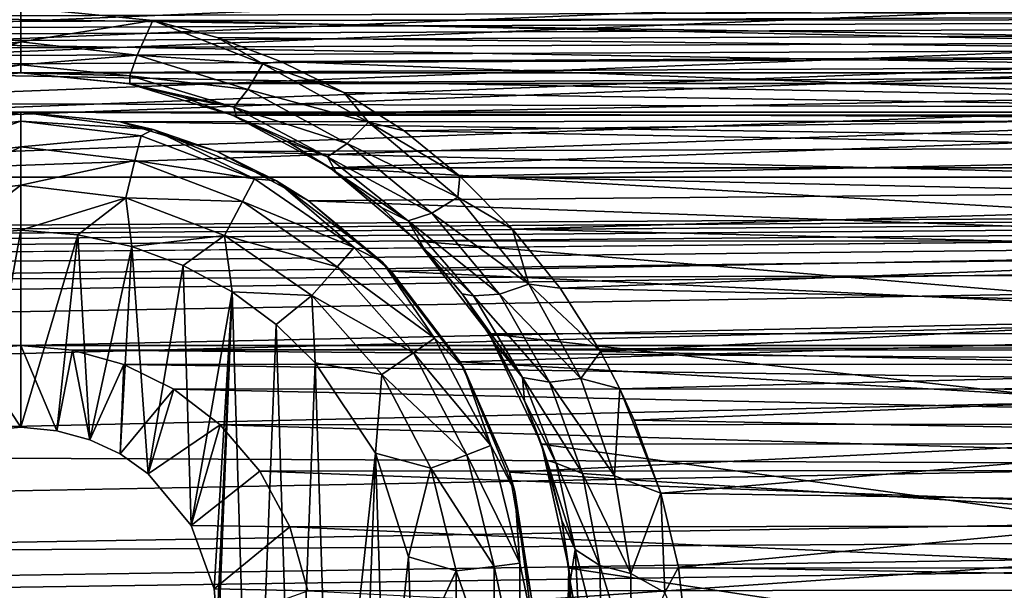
# Model space of a CAD drawing. Header units: metres. Extents: x -95 to 103, y -12 to 12.
# Tile 296 of 520: x -34.2 to -31.7, y -7.05 to -5.6. Entities that reach past the tile are written whole.
import ezdxf

# ---------------------------------------------------------------- set-up
doc = ezdxf.new("R2010")
doc.units = ezdxf.units.M
doc.layers.add('solid_P74500', color=7, linetype='CONTINUOUS')
doc.layers.add('solid_P74500_01', color=7, linetype='CONTINUOUS')

msp = doc.modelspace()

# ---------------------------------------------------------------- linework, layer by layer
at = {"layer": 'solid_P74500'}
for points in [[(92.5, -4.414677, 11.694401), (-94.018356, -3.847966, 11.892988), (-94.018356, -5.654152, 11.148119)], [(92.5, -6.166949, 10.871941), (92.5, -4.414677, 11.694401), (-94.018356, -5.654152, 11.148119)], [(-34.200001, -5.84, -7.994023), (-39.200001, -5.84, -7.994023), (-87, -4.775385, -8.672122)], [(-29.200001, -5.84, -7.994023), (-34.200001, -5.84, -7.994023), (-87, -4.775385, -8.672122)], [(-24.200001, -5.84, -7.994023), (-29.200001, -5.84, -7.994023), (-87, -4.775385, -8.672122)], [(-19.200001, -5.84, -7.994023), (-24.200001, -5.84, -7.994023), (-87, -4.775385, -8.672122)], [(-13, -4.775385, -8.672122), (-19.200001, -5.84, -7.994023), (-87, -4.775385, -8.672122)], [(-84.199997, -5.74, -9.965059), (92.5, -5.136834, -10.28863), (-92.5, -5.002689, -10.354709)], [(-11.7, -9.123637, 0.5), (-88, -5.05, 0.5), (-88, -9.123637, 0.5)], [(-11.7, -9.123637, 0.5), (-12.2, -5.05, 0.5), (-88, -5.05, 0.5)], [(-74.199997, -5.74, -9.965059), (92.5, -5.136834, -10.28863), (-79.199997, -5.74, -9.965059)], [(-69.199997, -5.74, -9.965059), (92.5, -5.136834, -10.28863), (-74.199997, -5.74, -9.965059)], [(-64.199997, -5.74, -9.965059), (92.5, -5.136834, -10.28863), (-69.199997, -5.74, -9.965059)], [(-59.200001, -5.74, -9.965059), (92.5, -5.136834, -10.28863), (-64.199997, -5.74, -9.965059)], [(-54.200001, -5.74, -9.965059), (92.5, -5.136834, -10.28863), (-59.200001, -5.74, -9.965059)], [(-49.200001, -5.74, -9.965059), (92.5, -5.136834, -10.28863), (-54.200001, -5.74, -9.965059)], [(-44.200001, -5.74, -9.965059), (92.5, -5.136834, -10.28863), (-49.200001, -5.74, -9.965059)], [(-39.200001, -5.74, -9.965059), (92.5, -5.136834, -10.28863), (-44.200001, -5.74, -9.965059)], [(-34.200001, -5.74, -9.965059), (92.5, -5.136834, -10.28863), (-39.200001, -5.74, -9.965059)], [(-29.200001, -5.74, -9.965059), (92.5, -5.136834, -10.28863), (-34.200001, -5.74, -9.965059)], [(-19.663668, -5.295372, -1.8), (-19.442997, -5.406663, -1.8), (-85.675003, -7.792304, -1.8)], [(-24.196892, -5.444916, -1.8), (-19.663668, -5.295372, -1.8), (-85.675003, -7.792304, -1.8)], [(-24.663668, -5.295372, -1.8), (-24.442997, -5.406663, -1.8), (-85.675003, -7.792304, -1.8)], [(-29.196892, -5.444916, -1.8), (-24.663668, -5.295372, -1.8), (-85.675003, -7.792304, -1.8)], [(-29.663668, -5.295372, -1.8), (-29.442997, -5.406663, -1.8), (-85.675003, -7.792304, -1.8)], [(-34.196892, -5.444916, -1.8), (-29.663668, -5.295372, -1.8), (-85.675003, -7.792304, -1.8)], [(-19.189096, -5.401012, -6.820489), (-85.675003, -6.005424, -6.294348), (-14.325, -6.005326, -6.294441)], [(-24.189096, -5.401012, -6.820489), (-85.675003, -6.005424, -6.294348), (-19.189096, -5.401012, -6.820489)], [(-29.189096, -5.401012, -6.820489), (-85.675003, -6.005424, -6.294348), (-24.189096, -5.401012, -6.820489)], [(-34.189095, -5.401012, -6.820489), (-85.675003, -6.005424, -6.294348), (-29.189096, -5.401012, -6.820489)], [(-39.189095, -5.401012, -6.820489), (-85.675003, -6.005424, -6.294348), (-34.189095, -5.401012, -6.820489)], [(-19.442997, -5.406663, -1.8), (-19.196892, -5.444916, -1.8), (-85.675003, -7.792304, -1.8)], [(-24.442997, -5.406663, -1.8), (-24.196892, -5.444916, -1.8), (-85.675003, -7.792304, -1.8)], [(-29.442997, -5.406663, -1.8), (-29.196892, -5.444916, -1.8), (-85.675003, -7.792304, -1.8)], [(-34.442997, -5.406663, -1.8), (-34.196892, -5.444916, -1.8), (-85.675003, -7.792304, -1.8)], [(-16.783161, -6, -1.8), (-85.675003, -7.792304, -1.8), (-19.196892, -5.444916, -1.8)], [(-34.496742, -5.695548, -11.101774), (-34.514137, -5.603314, -11.173759), (-34.199997, -5.573798, -11.188511)], [(-34.199997, -5.661478, -11.122382), (-34.496742, -5.695548, -11.101774), (-34.199997, -5.573798, -11.188511)], [(-29.514137, -5.603314, -11.173759), (-33.864498, -5.606676, -11.172071), (-34.199997, -5.573798, -11.188511)], [(-33.864498, -5.606676, -11.172071), (-34.199997, -5.661478, -11.122382), (-34.199997, -5.573798, -11.188511)], [(-29.514137, -5.603314, -11.173759), (-29.816408, -5.692052, -11.128816), (-33.864498, -5.606676, -11.172071)], [(-33.903912, -5.695485, -11.101771), (-34.199997, -5.661478, -11.122382), (-33.864498, -5.606676, -11.172071)], [(-33.903912, -5.695485, -11.101771), (-33.864498, -5.606676, -11.172071), (-33.585129, -5.717411, -11.114475)], [(-29.816408, -5.692052, -11.128816), (-33.701214, -5.650166, -11.15014), (-33.864498, -5.606676, -11.172071)], [(-33.585129, -5.717411, -11.114475), (-33.864498, -5.606676, -11.172071), (-33.701214, -5.650166, -11.15014)], [(92.5, -6.166949, 10.871941), (-94.018356, -5.654152, 11.148119), (-94.018356, -7.322209, 10.130905)], [(-29.816408, -5.692052, -11.128816), (-33.539326, -5.71143, -11.118884), (-33.701214, -5.650166, -11.15014)], [(-33.585129, -5.717411, -11.114475), (-33.701214, -5.650166, -11.15014), (-33.539326, -5.71143, -11.118884)], [(-34.478001, -5.747692, -11.011404), (-34.496742, -5.695548, -11.101774), (-34.199997, -5.661478, -11.122382)], [(-34.199997, -5.71956, -11.028953), (-34.478001, -5.747692, -11.011404), (-34.199997, -5.661478, -11.122382)], [(-33.903912, -5.695485, -11.101771), (-34.199997, -5.71956, -11.028953), (-34.199997, -5.661478, -11.122382)], [(-33.903912, -5.695485, -11.101771), (-33.922611, -5.747606, -11.011405), (-34.199997, -5.71956, -11.028953)], [(-33.903912, -5.695485, -11.101771), (-33.623161, -5.782582, -11.054121), (-33.922611, -5.747606, -11.011405)], [(-33.903912, -5.695485, -11.101771), (-33.585129, -5.717411, -11.114475), (-33.623161, -5.782582, -11.054121)], [(-29.816408, -5.692052, -11.128816), (-30.105486, -5.840914, -11.051413), (-33.539326, -5.71143, -11.118884)], [(-34.199997, -5.71956, -11.028953), (-34.200001, -5.74, -10.920001), (-34.481693, -5.768633, -10.902912)], [(-34.199997, -5.71956, -11.028953), (-34.481693, -5.768633, -10.902912), (-34.478001, -5.747692, -11.011404)], [(-33.922611, -5.747606, -11.011405), (-34.200001, -5.74, -10.920001), (-34.199997, -5.71956, -11.028953)], [(-33.623161, -5.782582, -11.054121), (-33.585129, -5.717411, -11.114475), (-33.316753, -5.865505, -11.035971)], [(-33.585129, -5.717411, -11.114475), (-33.539326, -5.71143, -11.118884), (-33.378914, -5.79032, -11.078005)], [(-33.316753, -5.865505, -11.035971), (-33.585129, -5.717411, -11.114475), (-33.378914, -5.79032, -11.078005)], [(-30.105486, -5.840914, -11.051413), (-33.378914, -5.79032, -11.078005), (-33.539326, -5.71143, -11.118884)], [(-34.200001, -5.74, -9.965059), (-39.200001, -5.74, -9.965059), (-38.926872, -5.766916, -9.949507)], [(-34.473289, -5.766949, -9.949488), (-34.200001, -5.74, -9.965059), (-38.926872, -5.766916, -9.949507)], [(-34.481693, -5.768633, -10.902912), (-34.200001, -5.74, -10.920001), (-34.473289, -5.766949, -9.949488)], [(-34.200001, -5.74, -10.920001), (-34.200001, -5.74, -9.965059), (-34.473289, -5.766949, -9.949488)], [(-29.200001, -5.74, -9.965059), (-34.200001, -5.74, -9.965059), (-33.926872, -5.766916, -9.949507)], [(-33.92271, -5.767735, -10.903591), (-33.926872, -5.766916, -9.949507), (-34.200001, -5.74, -9.965059)], [(-33.92271, -5.767735, -10.903591), (-34.200001, -5.74, -9.965059), (-34.200001, -5.74, -10.920001)], [(-33.922611, -5.747606, -11.011405), (-33.92271, -5.767735, -10.903591), (-34.200001, -5.74, -10.920001)], [(-29.473289, -5.766949, -9.949488), (-29.200001, -5.74, -9.965059), (-33.926872, -5.766916, -9.949507)], [(-33.922611, -5.747606, -11.011405), (-33.658924, -5.827269, -10.964929), (-33.92271, -5.767735, -10.903591)], [(-33.623161, -5.782582, -11.054121), (-33.658924, -5.827269, -10.964929), (-33.922611, -5.747606, -11.011405)], [(-29.473289, -5.766949, -9.949488), (-33.926872, -5.766916, -9.949507), (-33.66201, -5.847512, -9.902353)], [(-33.78569, -5.802709, -10.881786), (-33.66201, -5.847512, -9.902353), (-33.926872, -5.766916, -9.949507)], [(-33.78569, -5.802709, -10.881786), (-33.926872, -5.766916, -9.949507), (-33.92271, -5.767735, -10.903591)], [(-33.658924, -5.827269, -10.964929), (-33.78569, -5.802709, -10.881786), (-33.92271, -5.767735, -10.903591)], [(-29.738071, -5.847542, -9.902336), (-29.473289, -5.766949, -9.949488), (-33.66201, -5.847512, -9.902353)], [(-33.651875, -5.851762, -10.851192), (-33.66201, -5.847512, -9.902353), (-33.78569, -5.802709, -10.881786)], [(-33.658924, -5.827269, -10.964929), (-33.651875, -5.851762, -10.851192), (-33.78569, -5.802709, -10.881786)], [(-33.623161, -5.782582, -11.054121), (-33.370499, -5.919839, -10.976844), (-33.658924, -5.827269, -10.964929)], [(-33.623161, -5.782582, -11.054121), (-33.316753, -5.865505, -11.035971), (-33.370499, -5.919839, -10.976844)], [(-30.105486, -5.840914, -11.051413), (-33.226002, -5.88714, -11.026857), (-33.378914, -5.79032, -11.078005)], [(-33.316753, -5.865505, -11.035971), (-33.378914, -5.79032, -11.078005), (-33.226002, -5.88714, -11.026857)], [(-33.658924, -5.827269, -10.964929), (-33.420391, -5.953114, -10.889465), (-33.651875, -5.851762, -10.851192)], [(-33.370499, -5.919839, -10.976844), (-33.420391, -5.953114, -10.889465), (-33.658924, -5.827269, -10.964929)], [(-34.200001, -5.84, -7.994023), (-34.435097, -5.861434, -7.978317), (-39.200001, -5.84, -7.994023)], [(-34.536465, -5.884296, -11.5), (-34.435097, -5.861434, -7.978317), (-34.200001, -5.84, -7.994023)], [(-34.536465, -5.884296, -11.5), (-34.200001, -5.84, -7.994023), (-34.200001, -5.84, -11.5)], [(-34.505669, -5.899861, -11.614588), (-34.536465, -5.884296, -11.5), (-34.200001, -5.84, -11.5)], [(-34.505669, -5.899861, -11.614588), (-34.200001, -5.84, -11.5), (-34.200001, -5.862746, -11.614588)], [(-29.435095, -5.861434, -7.978317), (-33.947201, -5.864826, -7.975827), (-34.200001, -5.84, -7.994023)], [(-34.200001, -5.84, -11.5), (-34.200001, -5.84, -7.994023), (-33.947201, -5.864826, -7.975827)], [(-29.200001, -5.84, -7.994023), (-29.435095, -5.861434, -7.978317), (-34.200001, -5.84, -7.994023)], [(-34.200001, -5.84, -11.5), (-33.947201, -5.864826, -7.975827), (-33.863537, -5.884296, -11.5)], [(-34.200001, -5.84, -11.5), (-33.863537, -5.884296, -11.5), (-34.200001, -5.862746, -11.614588)], [(-29.738071, -5.847542, -9.902336), (-33.66201, -5.847512, -9.902353), (-33.414036, -5.981413, -9.822051)], [(-33.522755, -5.914709, -10.811796), (-33.414036, -5.981413, -9.822051), (-33.66201, -5.847512, -9.902353)], [(-33.522755, -5.914709, -10.811796), (-33.66201, -5.847512, -9.902353), (-33.651875, -5.851762, -10.851192)], [(-33.420391, -5.953114, -10.889465), (-33.522755, -5.914709, -10.811796), (-33.651875, -5.851762, -10.851192)], [(-29.985565, -5.981127, -9.822226), (-29.738071, -5.847542, -9.902336), (-33.414036, -5.981413, -9.822051)], [(-30.105486, -5.840914, -11.051413), (-30.243637, -5.943061, -10.996819), (-33.226002, -5.88714, -11.026857)], [(-34.490101, -5.963009, -11.712049), (-34.505669, -5.899861, -11.614588), (-34.200001, -5.862746, -11.614588)], [(-34.490101, -5.963009, -11.712049), (-34.200001, -5.862746, -11.614588), (-34.200001, -5.927784, -11.712049)], [(-34.200001, -5.862746, -11.614588), (-33.894333, -5.899861, -11.614588), (-34.200001, -5.927784, -11.712049)], [(-33.863537, -5.884296, -11.5), (-33.894333, -5.899861, -11.614588), (-34.200001, -5.862746, -11.614588)], [(-29.435095, -5.861434, -7.978317), (-29.664701, -5.925894, -7.930546), (-33.947201, -5.864826, -7.975827)], [(-29.664701, -5.925894, -7.930546), (-33.701004, -5.939587, -7.92031), (-33.947201, -5.864826, -7.975827)], [(-33.863537, -5.884296, -11.5), (-33.947201, -5.864826, -7.975827), (-33.701004, -5.939587, -7.92031)], [(-33.370499, -5.919839, -10.976844), (-33.316753, -5.865505, -11.035971), (-33.089592, -6.056173, -10.930421)], [(-33.316753, -5.865505, -11.035971), (-33.226002, -5.88714, -11.026857), (-33.084297, -6.002651, -10.964405)], [(-33.089592, -6.056173, -10.930421), (-33.316753, -5.865505, -11.035971), (-33.084297, -6.002651, -10.964405)], [(-33.894333, -5.899861, -11.614588), (-33.909897, -5.963009, -11.712049), (-34.200001, -5.927784, -11.712049)], [(-33.894333, -5.899861, -11.614588), (-33.60643, -6.009048, -11.614588), (-33.909897, -5.963009, -11.712049)], [(-33.863537, -5.884296, -11.5), (-33.60643, -6.009048, -11.614588), (-33.894333, -5.899861, -11.614588)], [(-33.863537, -5.884296, -11.5), (-33.701004, -5.939587, -7.92031), (-33.549999, -6.014167, -11.5)], [(-33.863537, -5.884296, -11.5), (-33.549999, -6.014167, -11.5), (-33.60643, -6.009048, -11.614588)], [(-30.243637, -5.943061, -10.996819), (-33.084297, -6.002651, -10.964405), (-33.226002, -5.88714, -11.026857)], [(-34.490101, -5.963009, -11.712049), (-34.200001, -5.927784, -11.712049), (-34.466789, -6.057589, -11.777164)], [(-34.466789, -6.057589, -11.777164), (-34.200001, -5.927784, -11.712049), (-34.200001, -6.025195, -11.777164)], [(-34.200001, -5.927784, -11.712049), (-33.909897, -5.963009, -11.712049), (-34.200001, -6.025195, -11.777164)], [(-29.664701, -5.925894, -7.930546), (-29.883406, -6.034126, -7.848543), (-33.701004, -5.939587, -7.92031)], [(-33.399361, -5.991534, -10.762543), (-33.414036, -5.981413, -9.822051), (-33.522755, -5.914709, -10.811796)], [(-33.420391, -5.953114, -10.889465), (-33.399361, -5.991534, -10.762543), (-33.522755, -5.914709, -10.811796)], [(-33.370499, -5.919839, -10.976844), (-33.155636, -6.096903, -10.872837), (-33.420391, -5.953114, -10.889465)], [(-33.370499, -5.919839, -10.976844), (-33.089592, -6.056173, -10.930421), (-33.155636, -6.096903, -10.872837)], [(-29.883406, -6.034126, -7.848543), (-33.468578, -6.065158, -7.824567), (-33.701004, -5.939587, -7.92031)], [(-33.549999, -6.014167, -11.5), (-33.701004, -5.939587, -7.92031), (-33.468578, -6.065158, -7.824567)], [(-33.420391, -5.953114, -10.889465), (-33.21582, -6.116067, -10.787738), (-33.399361, -5.991534, -10.762543)], [(-33.155636, -6.096903, -10.872837), (-33.21582, -6.116067, -10.787738), (-33.420391, -5.953114, -10.889465)], [(-30.243637, -5.943061, -10.996819), (-30.378168, -6.062914, -10.931197), (-33.084297, -6.002651, -10.964405)], [(-33.909897, -5.963009, -11.712049), (-33.933208, -6.057589, -11.777164), (-34.200001, -6.025195, -11.777164)], [(-33.909897, -5.963009, -11.712049), (-33.636654, -6.066637, -11.712049), (-33.933208, -6.057589, -11.777164)], [(-33.60643, -6.009048, -11.614588), (-33.636654, -6.066637, -11.712049), (-33.909897, -5.963009, -11.712049)], [(-16.74332, -6.246104, -1.8), (-85.675003, -7.792304, -1.8), (-16.783161, -6, -1.8)], [(-30.206562, -6.16685, -9.706697), (-29.985565, -5.981127, -9.822226), (-33.414036, -5.981413, -9.822051)], [(-30.206562, -6.16685, -9.706697), (-33.414036, -5.981413, -9.822051), (-33.19302, -6.167262, -9.706435)], [(-33.283047, -6.082078, -10.702792), (-33.19302, -6.167262, -9.706435), (-33.414036, -5.981413, -9.822051)], [(-33.283047, -6.082078, -10.702792), (-33.414036, -5.981413, -9.822051), (-33.399361, -5.991534, -10.762543)], [(-33.21582, -6.116067, -10.787738), (-33.283047, -6.082078, -10.702792), (-33.399361, -5.991534, -10.762543)], [(-33.089592, -6.056173, -10.930421), (-33.084297, -6.002651, -10.964405), (-32.950081, -6.137189, -10.889669)], [(-30.378168, -6.062914, -10.931197), (-32.950081, -6.137189, -10.889669), (-33.084297, -6.002651, -10.964405)], [(-85.675003, -6.005424, -6.294348), (-84.199997, -6.432491, -5.857735), (-14.325, -6.005326, -6.294441)], [(-79.199997, -6.432491, -5.857735), (-14.325, -6.005326, -6.294441), (-84.199997, -6.432491, -5.857735)], [(-79.199997, -6.432491, -5.857735), (-74.199997, -6.432491, -5.857735), (-14.325, -6.005326, -6.294441)], [(-74.199997, -6.432491, -5.857735), (-69.199997, -6.432491, -5.857735), (-14.325, -6.005326, -6.294441)], [(-69.199997, -6.432491, -5.857735), (-64.199997, -6.432491, -5.857735), (-14.325, -6.005326, -6.294441)], [(-64.199997, -6.432491, -5.857735), (-59.200001, -6.432491, -5.857735), (-14.325, -6.005326, -6.294441)], [(-59.200001, -6.432491, -5.857735), (-54.200001, -6.432491, -5.857735), (-14.325, -6.005326, -6.294441)], [(-54.200001, -6.432491, -5.857735), (-49.200001, -6.432491, -5.857735), (-14.325, -6.005326, -6.294441)], [(-49.200001, -6.432491, -5.857735), (-44.200001, -6.432491, -5.857735), (-14.325, -6.005326, -6.294441)], [(-44.200001, -6.432491, -5.857735), (-39.200001, -6.432491, -5.857735), (-14.325, -6.005326, -6.294441)], [(-39.200001, -6.432491, -5.857735), (-34.200001, -6.432491, -5.857735), (-14.325, -6.005326, -6.294441)], [(-34.466789, -6.057589, -11.777164), (-34.200001, -6.025195, -11.777164), (-34.370331, -6.154617, -11.8)], [(-34.200001, -6.025195, -11.777164), (-34.200001, -6.14, -11.8), (-34.370331, -6.154617, -11.8)], [(-34.200001, -6.432491, -5.857735), (-29.200001, -6.432491, -5.857735), (-14.325, -6.005326, -6.294441)], [(-34.200001, -6.025195, -11.777164), (-33.933208, -6.057589, -11.777164), (-34.200001, -6.14, -11.8)], [(-33.60643, -6.009048, -11.614588), (-33.353024, -6.183962, -11.614588), (-33.636654, -6.066637, -11.712049)], [(-33.549999, -6.014167, -11.5), (-33.353024, -6.183962, -11.614588), (-33.60643, -6.009048, -11.614588)], [(-33.549999, -6.014167, -11.5), (-33.468578, -6.065158, -7.824567), (-33.280762, -6.220761, -11.5)], [(-33.549999, -6.014167, -11.5), (-33.280762, -6.220761, -11.5), (-33.353024, -6.183962, -11.614588)], [(-29.883406, -6.034126, -7.848543), (-30.08445, -6.187242, -7.728405), (-33.468578, -6.065158, -7.824567)], [(-33.933208, -6.057589, -11.777164), (-34.054955, -6.15136, -11.8), (-34.200001, -6.14, -11.8)], [(-33.933208, -6.057589, -11.777164), (-33.917507, -6.180984, -11.8), (-34.054955, -6.15136, -11.8)], [(-33.933208, -6.057589, -11.777164), (-33.681923, -6.152889, -11.777164), (-33.917507, -6.180984, -11.8)], [(-33.636654, -6.066637, -11.712049), (-33.681923, -6.152889, -11.777164), (-33.933208, -6.057589, -11.777164)], [(-33.636654, -6.066637, -11.712049), (-33.396152, -6.232644, -11.712049), (-33.681923, -6.152889, -11.777164)], [(-33.353024, -6.183962, -11.614588), (-33.396152, -6.232644, -11.712049), (-33.636654, -6.066637, -11.712049)], [(-30.08445, -6.187242, -7.728405), (-33.258484, -6.243501, -7.683014), (-33.468578, -6.065158, -7.824567)], [(-33.280762, -6.220761, -11.5), (-33.468578, -6.065158, -7.824567), (-33.258484, -6.243501, -7.683014)], [(-33.155636, -6.096903, -10.872837), (-33.089592, -6.056173, -10.930421), (-32.908958, -6.277187, -10.801559)], [(-32.908958, -6.277187, -10.801559), (-33.089592, -6.056173, -10.930421), (-32.950081, -6.137189, -10.889669)], [(-30.378168, -6.062914, -10.931197), (-30.500767, -6.195693, -10.85649), (-32.950081, -6.137189, -10.889669)], [(-33.175785, -6.185545, -10.633195), (-33.19302, -6.167262, -9.706435), (-33.283047, -6.082078, -10.702792)], [(-33.21582, -6.116067, -10.787738), (-33.175785, -6.185545, -10.633195), (-33.283047, -6.082078, -10.702792)], [(-33.155636, -6.096903, -10.872837), (-32.983566, -6.302666, -10.745689), (-33.21582, -6.116067, -10.787738)], [(-33.155636, -6.096903, -10.872837), (-32.908958, -6.277187, -10.801559), (-32.983566, -6.302666, -10.745689)], [(-33.21582, -6.116067, -10.787738), (-33.049911, -6.306338, -10.663122), (-33.175785, -6.185545, -10.633195)], [(-32.983566, -6.302666, -10.745689), (-33.049911, -6.306338, -10.663122), (-33.21582, -6.116067, -10.787738)], [(-34.370331, -6.154617, -11.8), (-34.200001, -6.14, -11.8), (-34.291828, -6.649518, -11.8)], [(-34.200001, -6.14, -11.8), (-34.200001, -6.64, -11.8), (-34.291828, -6.649518, -11.8)], [(-34.200001, -6.14, -11.8), (-34.054955, -6.15136, -11.8), (-34.200001, -6.64, -11.8)], [(-34.054955, -6.15136, -11.8), (-34.108688, -6.649474, -11.8), (-34.200001, -6.64, -11.8)], [(-34.054955, -6.15136, -11.8), (-34.024685, -6.672145, -11.8), (-34.108688, -6.649474, -11.8)], [(-34.054955, -6.15136, -11.8), (-33.917507, -6.180984, -11.8), (-34.024685, -6.672145, -11.8)], [(-33.681923, -6.152889, -11.777164), (-33.787128, -6.229263, -11.8), (-33.917507, -6.180984, -11.8)], [(-33.681923, -6.152889, -11.777164), (-33.663013, -6.296785, -11.8), (-33.787128, -6.229263, -11.8)], [(-33.681923, -6.152889, -11.777164), (-33.460747, -6.305556, -11.777164), (-33.663013, -6.296785, -11.8)], [(-33.396152, -6.232644, -11.712049), (-33.460747, -6.305556, -11.777164), (-33.681923, -6.152889, -11.777164)], [(-30.500767, -6.195693, -10.85649), (-32.829067, -6.286698, -10.804047), (-32.950081, -6.137189, -10.889669)], [(-32.908958, -6.277187, -10.801559), (-32.950081, -6.137189, -10.889669), (-32.829067, -6.286698, -10.804047)], [(92.5, -7.774915, 9.787399), (92.5, -6.166949, 10.871941), (-94.018356, -7.322209, 10.130905)], [(-30.389727, -6.402062, -9.553198), (-30.206562, -6.16685, -9.706697), (-33.19302, -6.167262, -9.706435)], [(-30.389727, -6.402062, -9.553198), (-33.19302, -6.167262, -9.706435), (-33.009586, -6.403174, -9.552453)], [(-33.078697, -6.301739, -10.552737), (-33.009586, -6.403174, -9.552453), (-33.19302, -6.167262, -9.706435)], [(-33.078697, -6.301739, -10.552737), (-33.19302, -6.167262, -9.706435), (-33.175785, -6.185545, -10.633195)], [(-33.917507, -6.180984, -11.8), (-33.947666, -6.70834, -11.8), (-34.024685, -6.672145, -11.8)], [(-33.917507, -6.180984, -11.8), (-33.876675, -6.759008, -11.8), (-33.947666, -6.70834, -11.8)], [(-33.917507, -6.180984, -11.8), (-33.787128, -6.229263, -11.8), (-33.876675, -6.759008, -11.8)], [(-33.353024, -6.183962, -11.614588), (-33.148842, -6.414437, -11.614588), (-33.396152, -6.232644, -11.712049)], [(-33.280762, -6.220761, -11.5), (-33.148842, -6.414437, -11.614588), (-33.353024, -6.183962, -11.614588)], [(-30.08445, -6.187242, -7.728405), (-30.259089, -6.386121, -7.564914), (-33.258484, -6.243501, -7.683014)], [(-33.049911, -6.306338, -10.663122), (-33.078697, -6.301739, -10.552737), (-33.175785, -6.185545, -10.633195)], [(-30.500767, -6.195693, -10.85649), (-30.606441, -6.338104, -10.773971), (-32.829067, -6.286698, -10.804047)], [(-33.787128, -6.229263, -11.8), (-33.767342, -6.88986, -11.8), (-33.876675, -6.759008, -11.8)], [(-33.787128, -6.229263, -11.8), (-33.663013, -6.296785, -11.8), (-33.767342, -6.88986, -11.8)], [(-33.280762, -6.220761, -11.5), (-33.258484, -6.243501, -7.683014), (-33.083481, -6.474352, -7.489511)], [(-33.280762, -6.220761, -11.5), (-33.083481, -6.474352, -7.489511), (-33.074165, -6.49, -11.5)], [(-33.280762, -6.220761, -11.5), (-33.074165, -6.49, -11.5), (-33.148842, -6.414437, -11.614588)], [(-16.74332, -6.246104, -1.8), (-16.630293, -6.464035, -1.8), (-85.675003, -7.792304, -1.8)], [(-33.396152, -6.232644, -11.712049), (-33.202366, -6.451383, -11.712049), (-33.460747, -6.305556, -11.777164)], [(-33.148842, -6.414437, -11.614588), (-33.202366, -6.451383, -11.712049), (-33.396152, -6.232644, -11.712049)], [(-30.259089, -6.386121, -7.564914), (-33.083481, -6.474352, -7.489511), (-33.258484, -6.243501, -7.683014)], [(-32.983566, -6.302666, -10.745689), (-32.908958, -6.277187, -10.801559), (-32.776703, -6.516346, -10.65348)], [(-32.908958, -6.277187, -10.801559), (-32.829067, -6.286698, -10.804047), (-32.727142, -6.447677, -10.708756)], [(-32.776703, -6.516346, -10.65348), (-32.908958, -6.277187, -10.801559), (-32.727142, -6.447677, -10.708756)], [(-33.663013, -6.296785, -11.8), (-33.708229, -7.050595, -11.8), (-33.767342, -6.88986, -11.8)], [(-33.663013, -6.296785, -11.8), (-33.731503, -8.022584, -11.8), (-33.700718, -7.137952, -11.8)], [(-33.663013, -6.296785, -11.8), (-33.611973, -7.948541, -11.8), (-33.731503, -8.022584, -11.8)], [(-33.663013, -6.296785, -11.8), (-33.700718, -7.137952, -11.8), (-33.708229, -7.050595, -11.8)], [(-33.663013, -6.296785, -11.8), (-33.550758, -6.379436, -11.8), (-33.611973, -7.948541, -11.8)], [(-33.460747, -6.305556, -11.777164), (-33.550758, -6.379436, -11.8), (-33.663013, -6.296785, -11.8)], [(-32.992939, -6.430773, -10.459958), (-33.009586, -6.403174, -9.552453), (-33.078697, -6.301739, -10.552737)], [(-32.924633, -6.514085, -10.519335), (-32.992939, -6.430773, -10.459958), (-33.078697, -6.301739, -10.552737)], [(-33.049911, -6.306338, -10.663122), (-32.924633, -6.514085, -10.519335), (-33.078697, -6.301739, -10.552737)], [(-32.983566, -6.302666, -10.745689), (-32.856155, -6.526017, -10.599341), (-33.049911, -6.306338, -10.663122)], [(-32.983566, -6.302666, -10.745689), (-32.776703, -6.516346, -10.65348), (-32.856155, -6.526017, -10.599341)], [(-30.606441, -6.338104, -10.773971), (-32.727142, -6.447677, -10.708756), (-32.829067, -6.286698, -10.804047)], [(-33.460747, -6.305556, -11.777164), (-33.451893, -6.47681, -11.8), (-33.550758, -6.379436, -11.8)], [(-33.460747, -6.305556, -11.777164), (-33.282532, -6.506719, -11.777164), (-33.451893, -6.47681, -11.8)], [(-33.202366, -6.451383, -11.712049), (-33.282532, -6.506719, -11.777164), (-33.460747, -6.305556, -11.777164)], [(-32.856155, -6.526017, -10.599341), (-32.924633, -6.514085, -10.519335), (-33.049911, -6.306338, -10.663122)], [(-30.606441, -6.338104, -10.773971), (-30.698641, -6.49157, -10.682205), (-32.727142, -6.447677, -10.708756)], [(-33.550758, -6.379436, -11.8), (-33.505363, -7.859296, -11.8), (-33.611973, -7.948541, -11.8)], [(-33.550758, -6.379436, -11.8), (-33.451893, -6.47681, -11.8), (-33.505363, -7.859296, -11.8)], [(-30.259089, -6.386121, -7.564914), (-30.395369, -6.629025, -7.352972), (-33.083481, -6.474352, -7.489511)], [(-30.522873, -6.682053, -9.359496), (-30.389727, -6.402062, -9.553198), (-33.009586, -6.403174, -9.552453)], [(-30.522873, -6.682053, -9.359496), (-33.009586, -6.403174, -9.552453), (-32.876774, -6.683096, -9.358751)], [(-32.919945, -6.57303, -10.353322), (-32.876774, -6.683096, -9.358751), (-33.009586, -6.403174, -9.552453)], [(-32.919945, -6.57303, -10.353322), (-33.009586, -6.403174, -9.552453), (-32.992939, -6.430773, -10.459958)], [(-33.148842, -6.414437, -11.614588), (-33.005745, -6.687079, -11.614588), (-33.202366, -6.451383, -11.712049)], [(-33.074165, -6.49, -11.5), (-33.005745, -6.687079, -11.614588), (-33.148842, -6.414437, -11.614588)], [(-39.200001, -6.432491, -5.857735), (-39.068569, -6.444363, -5.844672), (-34.200001, -6.432491, -5.857735)], [(-39.068569, -6.444363, -5.844672), (-34.329937, -6.444089, -5.844973), (-34.200001, -6.432491, -5.857735)], [(-34.200001, -6.64, -11.8), (-34.200001, -6.432491, -5.857735), (-34.329937, -6.444089, -5.844973)], [(-34.291828, -6.649518, -11.8), (-34.200001, -6.64, -11.8), (-34.329937, -6.444089, -5.844973)], [(-34.200001, -6.432491, -5.857735), (-34.068569, -6.444363, -5.844672), (-29.200001, -6.432491, -5.857735)], [(-34.108688, -6.649474, -11.8), (-34.068569, -6.444363, -5.844672), (-34.200001, -6.432491, -5.857735)], [(-34.200001, -6.64, -11.8), (-34.108688, -6.649474, -11.8), (-34.200001, -6.432491, -5.857735)], [(-34.108688, -6.649474, -11.8), (-34.024685, -6.672145, -11.8), (-34.068569, -6.444363, -5.844672)], [(-34.068569, -6.444363, -5.844672), (-29.329937, -6.444089, -5.844973), (-29.200001, -6.432491, -5.857735)], [(-34.068569, -6.444363, -5.844672), (-29.459299, -6.47981, -5.805347), (-29.329937, -6.444089, -5.844973)], [(-34.068569, -6.444363, -5.844672), (-33.937805, -6.480899, -5.804132), (-29.459299, -6.47981, -5.805347)], [(-34.024685, -6.672145, -11.8), (-33.937805, -6.480899, -5.804132), (-34.068569, -6.444363, -5.844672)], [(-33.202366, -6.451383, -11.712049), (-33.066559, -6.710143, -11.712049), (-33.282532, -6.506719, -11.777164)], [(-33.005745, -6.687079, -11.614588), (-33.066559, -6.710143, -11.712049), (-33.202366, -6.451383, -11.712049)], [(-32.924633, -6.514085, -10.519335), (-32.919945, -6.57303, -10.353322), (-32.992939, -6.430773, -10.459958)], [(-32.776703, -6.516346, -10.65348), (-32.727142, -6.447677, -10.708756), (-32.677681, -6.543035, -10.650761)], [(-30.698641, -6.49157, -10.682205), (-32.677681, -6.543035, -10.650761), (-32.727142, -6.447677, -10.708756)], [(-16.630293, -6.464035, -1.8), (-16.456795, -6.635807, -1.8), (-85.675003, -7.792304, -1.8)], [(-33.937805, -6.480899, -5.804132), (-29.585861, -6.541955, -5.735227), (-29.459299, -6.47981, -5.805347)], [(-33.451893, -6.47681, -11.8), (-33.411118, -7.75403, -11.8), (-33.505363, -7.859296, -11.8)], [(-33.451893, -6.47681, -11.8), (-33.298901, -6.706655, -11.8), (-33.411118, -7.75403, -11.8)], [(-33.282532, -6.506719, -11.777164), (-33.298901, -6.706655, -11.8), (-33.451893, -6.47681, -11.8)], [(-30.395369, -6.629025, -7.352972), (-32.958427, -6.754923, -7.237473), (-33.083481, -6.474352, -7.489511)], [(-33.074165, -6.49, -11.5), (-33.083481, -6.474352, -7.489511), (-32.958427, -6.754923, -7.237473)], [(-34.024685, -6.672145, -11.8), (-33.947666, -6.70834, -11.8), (-33.937805, -6.480899, -5.804132)], [(-33.947666, -6.70834, -11.8), (-33.81105, -6.543865, -5.733047), (-33.937805, -6.480899, -5.804132)], [(-33.937805, -6.480899, -5.804132), (-33.81105, -6.543865, -5.733047), (-29.585861, -6.541955, -5.735227)], [(-33.074165, -6.49, -11.5), (-32.958427, -6.754923, -7.237473), (-32.944298, -6.803535, -11.5)], [(-33.074165, -6.49, -11.5), (-32.944298, -6.803535, -11.5), (-33.005745, -6.687079, -11.614588)], [(-30.698641, -6.49157, -10.682205), (-30.725428, -6.544155, -10.650072), (-32.677681, -6.543035, -10.650761)], [(-33.282532, -6.506719, -11.777164), (-33.157639, -6.744685, -11.777164), (-33.298901, -6.706655, -11.8)], [(-33.066559, -6.710143, -11.712049), (-33.157639, -6.744685, -11.777164), (-33.282532, -6.506719, -11.777164)], [(-32.924633, -6.514085, -10.519335), (-32.839176, -6.7314, -10.35996), (-32.919945, -6.57303, -10.353322)], [(-32.772133, -6.758152, -10.437559), (-32.839176, -6.7314, -10.35996), (-32.924633, -6.514085, -10.519335)], [(-32.856155, -6.526017, -10.599341), (-32.772133, -6.758152, -10.437559), (-32.924633, -6.514085, -10.519335)], [(-32.856155, -6.526017, -10.599341), (-32.776703, -6.516346, -10.65348), (-32.691231, -6.76405, -10.490068)], [(-32.856155, -6.526017, -10.599341), (-32.691231, -6.76405, -10.490068), (-32.772133, -6.758152, -10.437559)], [(-32.691231, -6.76405, -10.490068), (-32.776703, -6.516346, -10.65348), (-32.677681, -6.543035, -10.650761)], [(-33.947666, -6.70834, -11.8), (-33.876675, -6.759008, -11.8), (-33.81105, -6.543865, -5.733047)], [(-33.876675, -6.759008, -11.8), (-33.693459, -6.634699, -5.627678), (-33.81105, -6.543865, -5.733047)], [(-33.81105, -6.543865, -5.733047), (-29.70384, -6.632159, -5.630672), (-29.585861, -6.541955, -5.735227)], [(-33.81105, -6.543865, -5.733047), (-33.693459, -6.634699, -5.627678), (-29.70384, -6.632159, -5.630672)], [(-32.691231, -6.76405, -10.490068), (-32.677681, -6.543035, -10.650761), (-32.573818, -6.807538, -10.483674)], [(-30.725428, -6.544155, -10.650072), (-32.641399, -6.622833, -10.601325), (-32.677681, -6.543035, -10.650761)], [(-32.573818, -6.807538, -10.483674), (-32.677681, -6.543035, -10.650761), (-32.641399, -6.622833, -10.601325)], [(-30.725428, -6.544155, -10.650072), (-30.774664, -6.656097, -10.580471), (-32.641399, -6.622833, -10.601325)], [(-32.863239, -6.723983, -10.236823), (-32.876774, -6.683096, -9.358751), (-32.919945, -6.57303, -10.353322)], [(-32.839176, -6.7314, -10.35996), (-32.863239, -6.723983, -10.236823), (-32.919945, -6.57303, -10.353322)], [(-30.395369, -6.629025, -7.352972), (-30.479868, -6.912105, -7.087511), (-32.958427, -6.754923, -7.237473)], [(-30.774664, -6.656097, -10.580471), (-32.573818, -6.807538, -10.483674), (-32.641399, -6.622833, -10.601325)], [(-16.456795, -6.635807, -1.8), (-16.239395, -6.74545, -1.8), (-85.675003, -7.792304, -1.8)], [(-33.876675, -6.759008, -11.8), (-33.767342, -6.88986, -11.8), (-33.693459, -6.634699, -5.627678)], [(-33.767342, -6.88986, -11.8), (-33.592701, -6.752329, -5.485987), (-33.693459, -6.634699, -5.627678)], [(-33.693459, -6.634699, -5.627678), (-29.805378, -6.74956, -5.489393), (-29.70384, -6.632159, -5.630672)], [(-33.693459, -6.634699, -5.627678), (-33.592701, -6.752329, -5.485987), (-29.805378, -6.74956, -5.489393)], [(-30.774664, -6.656097, -10.580471), (-30.832493, -6.833746, -10.466609), (-32.573818, -6.807538, -10.483674)], [(-33.005745, -6.687079, -11.614588), (-32.93206, -6.986044, -11.614588), (-33.066559, -6.710143, -11.712049)], [(-32.944298, -6.803535, -11.5), (-32.93206, -6.986044, -11.614588), (-33.005745, -6.687079, -11.614588)], [(-30.592617, -6.99762, -9.125969), (-30.522873, -6.682053, -9.359496), (-32.876774, -6.683096, -9.358751)], [(-30.592617, -6.99762, -9.125969), (-32.876774, -6.683096, -9.358751), (-32.807259, -6.998838, -9.125035)], [(-32.824825, -6.877528, -10.115145), (-32.807259, -6.998838, -9.125035), (-32.876774, -6.683096, -9.358751)], [(-32.824825, -6.877528, -10.115145), (-32.876774, -6.683096, -9.358751), (-32.863239, -6.723983, -10.236823)], [(-33.298901, -6.706655, -11.8), (-33.333118, -7.638491, -11.8), (-33.411118, -7.75403, -11.8)], [(-33.298901, -6.706655, -11.8), (-33.272678, -7.51358, -11.8), (-33.333118, -7.638491, -11.8)], [(-33.298901, -6.706655, -11.8), (-33.214642, -6.969674, -11.8), (-33.272678, -7.51358, -11.8)], [(-33.157639, -6.744685, -11.777164), (-33.214642, -6.969674, -11.8), (-33.298901, -6.706655, -11.8)], [(-33.066559, -6.710143, -11.712049), (-32.996624, -6.993884, -11.712049), (-33.157639, -6.744685, -11.777164)], [(-32.93206, -6.986044, -11.614588), (-32.996624, -6.993884, -11.712049), (-33.066559, -6.710143, -11.712049)], [(-32.7915, -6.951386, -10.188494), (-32.824825, -6.877528, -10.115145), (-32.863239, -6.723983, -10.236823)], [(-32.839176, -6.7314, -10.35996), (-32.7915, -6.951386, -10.188494), (-32.863239, -6.723983, -10.236823)], [(-16.239395, -6.74545, -1.8), (-15.996938, -6.783135, -1.8), (-85.675003, -7.792304, -1.8)], [(-33.767342, -6.88986, -11.8), (-33.516212, -6.893729, -5.307212), (-33.592701, -6.752329, -5.485987)], [(-33.592701, -6.752329, -5.485987), (-29.88271, -6.891102, -5.310623), (-29.805378, -6.74956, -5.489393)], [(-33.592701, -6.752329, -5.485987), (-33.516212, -6.893729, -5.307212), (-29.88271, -6.891102, -5.310623)], [(-33.157639, -6.744685, -11.777164), (-33.093323, -7.005625, -11.777164), (-33.214642, -6.969674, -11.8)], [(-32.996624, -6.993884, -11.712049), (-33.093323, -7.005625, -11.777164), (-33.157639, -6.744685, -11.777164)], [(-30.479868, -6.912105, -7.087511), (-32.901661, -7.079847, -6.919954), (-32.958427, -6.754923, -7.237473)], [(-32.944298, -6.803535, -11.5), (-32.958427, -6.754923, -7.237473), (-32.901661, -7.079847, -6.919954)], [(-32.72884, -6.991468, -10.263994), (-32.7915, -6.951386, -10.188494), (-32.839176, -6.7314, -10.35996)], [(-32.772133, -6.758152, -10.437559), (-32.72884, -6.991468, -10.263994), (-32.839176, -6.7314, -10.35996)], [(-32.772133, -6.758152, -10.437559), (-32.691231, -6.76405, -10.490068), (-32.649437, -7.01205, -10.315083)], [(-32.772133, -6.758152, -10.437559), (-32.649437, -7.01205, -10.315083), (-32.72884, -6.991468, -10.263994)], [(-32.649437, -7.01205, -10.315083), (-32.691231, -6.76405, -10.490068), (-32.573818, -6.807538, -10.483674)], [(-15.996938, -6.783135, -1.8), (-14.325, -7.792304, -1.8), (-85.675003, -7.792304, -1.8)], [(-32.944298, -6.803535, -11.5), (-32.901661, -7.079847, -6.919954), (-32.900002, -7.14, -11.5)], [(-32.944298, -6.803535, -11.5), (-32.900002, -7.14, -11.5), (-32.93206, -6.986044, -11.614588)], [(-32.649437, -7.01205, -10.315083), (-32.573818, -6.807538, -10.483674), (-32.563507, -7.059977, -10.311169)], [(-30.832493, -6.833746, -10.466609), (-32.528347, -6.995755, -10.359026), (-32.573818, -6.807538, -10.483674)], [(-32.563507, -7.059977, -10.311169), (-32.573818, -6.807538, -10.483674), (-32.528347, -6.995755, -10.359026)], [(-30.832493, -6.833746, -10.466609), (-30.873526, -7.026005, -10.338532), (-32.528347, -6.995755, -10.359026)], [(-32.804146, -7.032359, -9.98555), (-32.807259, -6.998838, -9.125035), (-32.824825, -6.877528, -10.115145)], [(-32.7915, -6.951386, -10.188494), (-32.804146, -7.032359, -9.98555), (-32.824825, -6.877528, -10.115145)], [(-33.767342, -6.88986, -11.8), (-33.708229, -7.050595, -11.8), (-33.516212, -6.893729, -5.307212)], [(-33.708229, -7.050595, -11.8), (-33.470367, -7.055848, -5.089697), (-33.516212, -6.893729, -5.307212)], [(-33.516212, -6.893729, -5.307212), (-29.92926, -7.053593, -5.092822), (-29.88271, -6.891102, -5.310623)], [(-33.516212, -6.893729, -5.307212), (-33.470367, -7.055848, -5.089697), (-29.92926, -7.053593, -5.092822)], [(-30.479868, -6.912105, -7.087511), (-30.497097, -7.226824, -6.766446), (-32.901661, -7.079847, -6.919954)], [(-32.7915, -6.951386, -10.188494), (-32.779133, -7.169089, -10.008069), (-32.804146, -7.032359, -9.98555)], [(-32.723186, -7.220601, -10.081889), (-32.779133, -7.169089, -10.008069), (-32.7915, -6.951386, -10.188494)], [(-32.72884, -6.991468, -10.263994), (-32.723186, -7.220601, -10.081889), (-32.7915, -6.951386, -10.188494)], [(-33.214642, -6.969674, -11.8), (-33.205719, -7.245715, -11.8), (-33.272678, -7.51358, -11.8)], [(-33.093323, -7.005625, -11.777164), (-33.205719, -7.245715, -11.8), (-33.214642, -6.969674, -11.8)], [(-33.093323, -7.005625, -11.777164), (-33.093323, -7.274375, -11.777164), (-33.205719, -7.245715, -11.8)], [(-32.996624, -6.993884, -11.712049), (-32.996624, -7.286117, -11.712049), (-33.093323, -7.005625, -11.777164)], [(-32.996624, -7.286117, -11.712049), (-33.093323, -7.274375, -11.777164), (-33.093323, -7.005625, -11.777164)], [(-32.93206, -6.986044, -11.614588), (-32.93206, -7.293956, -11.614588), (-32.996624, -6.993884, -11.712049)], [(-32.93206, -7.293956, -11.614588), (-32.996624, -7.286117, -11.712049), (-32.996624, -6.993884, -11.712049)], [(-32.900002, -7.14, -11.5), (-32.93206, -7.293956, -11.614588), (-32.93206, -6.986044, -11.614588)], [(-30.586447, -7.333337, -8.858452), (-32.807259, -6.998838, -9.125035), (-32.813648, -7.334234, -8.857709)], [(-32.800766, -7.186298, -9.850593), (-32.813648, -7.334234, -8.857709), (-32.807259, -6.998838, -9.125035)], [(-30.586447, -7.333337, -8.858452), (-30.592617, -6.99762, -9.125969), (-32.807259, -6.998838, -9.125035)], [(-32.800766, -7.186298, -9.850593), (-32.807259, -6.998838, -9.125035), (-32.804146, -7.032359, -9.98555)], [(-32.72884, -6.991468, -10.263994), (-32.649437, -7.01205, -10.315083), (-32.647766, -7.254578, -10.131841)], [(-32.72884, -6.991468, -10.263994), (-32.647766, -7.254578, -10.131841), (-32.723186, -7.220601, -10.081889)], [(-32.563507, -7.059977, -10.311169), (-32.528347, -6.995755, -10.359026), (-32.506718, -7.193116, -10.222968)], [(-30.873526, -7.026005, -10.338532), (-32.506718, -7.193116, -10.222968), (-32.528347, -6.995755, -10.359026)], [(-32.647766, -7.254578, -10.131841), (-32.649437, -7.01205, -10.315083), (-32.563507, -7.059977, -10.311169)], [(-30.873526, -7.026005, -10.338532), (-30.896179, -7.219656, -10.204243), (-32.506718, -7.193116, -10.222968)], [(-33.708229, -7.050595, -11.8), (-33.700718, -7.137952, -11.8), (-33.470367, -7.055848, -5.089697)], [(-33.470367, -7.055848, -5.089697), (-29.937403, -7.234941, -4.831732), (-29.92926, -7.053593, -5.092822)], [(-32.779133, -7.169089, -10.008069), (-32.800766, -7.186298, -9.850593), (-32.804146, -7.032359, -9.98555)]]:
    msp.add_3dface(points, dxfattribs=at)
at = {"layer": 'solid_P74500_01'}
for points in [[(-92.5, -5.002689, 10.354709), (92.5, -4.241041, 10.689158), (92.5, -5.822828, 9.916285)], [(-92.5, -6.466096, 9.50981), (-92.5, -5.002689, 10.354709), (92.5, -5.822828, 9.916285)], [(-84.199997, -5.74, -9.965059), (-79.199997, -5.74, -9.965059), (92.5, -5.136834, -10.28863)], [(-92.5, -6.466096, 9.50981), (92.5, -5.822828, 9.916285), (92.5, -7.269713, 8.910396)], [(-92.5, -7.786848, 8.461917), (-92.5, -6.466096, 9.50981), (92.5, -7.269713, 8.910396)]]:
    msp.add_3dface(points, dxfattribs=at)

doc.saveas('drawing.dxf')
